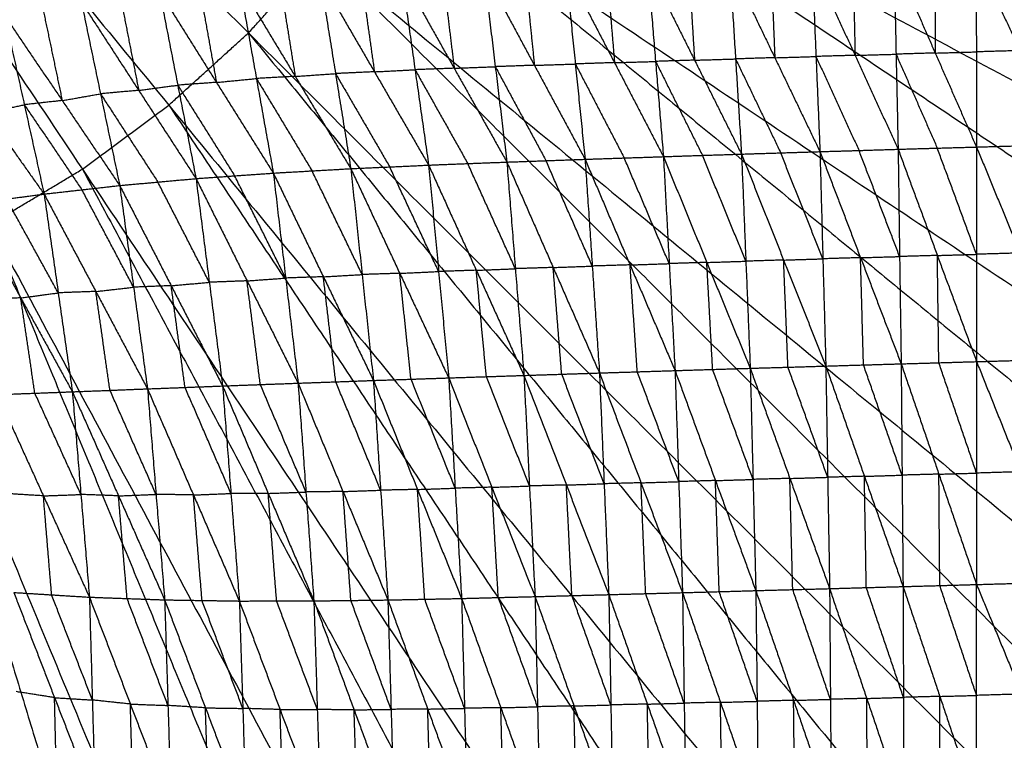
# Model space of a CAD drawing. Header units: millimetres. Extents: x -106 to 110, y -96 to 120.
# Tile 561 of 656: x 8 to 20, y -6 to 3. Entities that reach past the tile are written whole.
import ezdxf

# ---------------------------------------------------------------- set-up
doc = ezdxf.new("R2010")
doc.units = ezdxf.units.MM
doc.header["$MEASUREMENT"] = 0
doc.layers.add('Default', color=7, linetype='Continuous', true_color=0x000000)

msp = doc.modelspace()

# ---------------------------------------------------------------- linework, layer by layer
at = {"layer": 'Default'}
for points in [[(1.819, 11.955, 3.722), (5.688, -0.798, 3.735), (9.557, -13.552, 3.749)], [(1.819, 11.955, 3.722), (6.919, -0.358, 3.735), (12.02, -12.671, 3.749)], [(1.819, 11.955, 3.722), (8.102, 0.202, 3.735), (14.384, -11.552, 3.749)], [(1.819, 11.955, 3.722), (9.224, 0.874, 3.735), (16.628, -10.207, 3.749)], [(1.819, 11.955, 3.722), (10.274, 1.653, 3.735), (18.729, -8.649, 3.749)], [(1.819, 11.955, 3.722), (11.243, 2.531, 3.735), (20.667, -6.893, 3.749)], [(1.819, 11.955, 3.722), (12.121, 3.501, 3.735), (22.424, -4.954, 3.749)], [(1.819, 11.955, 3.722), (12.901, 4.551, 3.735), (23.982, -2.853, 3.749)], [(1.819, 11.955, 3.722), (13.573, 5.673, 3.735), (25.327, -0.61, 3.749)], [(1.819, 11.955, 3.722), (14.132, 6.855, 3.735), (26.445, 1.755, 3.749)], [(14.132, 6.855, 3.735), (20.009, 3.714, 3.742), (25.886, 0.573, 3.749)], [(13.573, 5.673, 3.735), (19.114, 1.971, 3.742), (24.654, -1.732, 3.749)], [(12.901, 4.551, 3.735), (18.052, 0.324, 3.742), (23.203, -3.904, 3.749)], [(11.243, 2.531, 3.735), (11.682, 3.016, 3.735), (12.121, 3.501, 3.735)], [(12.121, 3.501, 3.735), (16.833, -1.211, 3.742), (21.545, -5.923, 3.749)], [(16.594, 3.357, 0.005), (16.63, 2.778, -0.475), (16.666, 2.199, -0.955)], [(17.093, 3.371, 0.005), (17.165, 2.214, -0.954), (17.237, 1.057, -1.914)], [(17.093, 3.371, 0.005), (17.642, 2.229, -0.952), (18.191, 1.087, -1.91)], [(17.594, 3.386, 0.006), (17.618, 2.807, -0.473), (17.642, 2.229, -0.952)], [(18.094, 3.4, 0.006), (18.142, 2.244, -0.952), (18.191, 1.087, -1.91)], [(18.094, 3.4, 0.006), (18.618, 2.258, -0.95), (19.141, 1.116, -1.906)], [(18.592, 3.414, 0.007), (18.605, 2.836, -0.471), (18.618, 2.258, -0.95)], [(19.091, 3.429, 0.008), (19.116, 2.272, -0.949), (19.141, 1.116, -1.906)], [(19.091, 3.429, 0.008), (19.592, 2.286, -0.947), (20.094, 1.143, -1.903)], [(19.591, 3.443, 0.008), (19.591, 2.864, -0.47), (19.592, 2.286, -0.947)], [(20.091, 3.457, 0.009), (20.092, 2.3, -0.947), (20.094, 1.143, -1.903)], [(20.091, 3.457, 0.009), (20.623, 2.315, -0.946), (21.154, 1.174, -1.9)], [(13.103, 3.242, 0.002), (13.268, 2.083, -0.952), (13.433, 0.923, -1.905)], [(13.103, 3.242, 0.002), (13.744, 2.101, -0.956), (14.384, 0.96, -1.913)], [(13.603, 3.261, 0.002), (13.673, 2.681, -0.477), (13.744, 2.101, -0.956)], [(14.103, 3.28, 0.003), (14.244, 2.12, -0.955), (14.384, 0.96, -1.913)], [(14.103, 3.28, 0.003), (14.719, 2.137, -0.957), (15.335, 0.994, -1.916)], [(14.6, 3.296, 0.003), (14.66, 2.716, -0.477), (14.719, 2.137, -0.957)], [(15.098, 3.312, 0.003), (15.217, 2.153, -0.956), (15.335, 0.994, -1.916)], [(15.098, 3.312, 0.003), (15.693, 2.169, -0.956), (16.288, 1.026, -1.916)], [(15.597, 3.327, 0.004), (15.645, 2.748, -0.476), (15.693, 2.169, -0.956)], [(16.096, 3.342, 0.004), (16.192, 2.184, -0.956), (16.288, 1.026, -1.916)], [(16.096, 3.342, 0.004), (16.666, 2.199, -0.955), (17.237, 1.057, -1.914)], [(11.134, 3.125, 0.001), (11.339, 1.976, -0.936), (11.545, 0.826, -1.872)], [(11.134, 3.125, 0.001), (11.811, 2.002, -0.946), (12.487, 0.88, -1.892)], [(11.624, 3.159, 0.001), (11.718, 2.581, -0.472), (11.811, 2.002, -0.946)], [(12.115, 3.193, 0.001), (12.301, 2.036, -0.945), (12.487, 0.88, -1.892)], [(12.115, 3.193, 0.001), (12.774, 2.058, -0.952), (13.433, 0.923, -1.905)], [(12.609, 3.218, 0.001), (12.692, 2.638, -0.475), (12.774, 2.058, -0.952)], [(10.161, 3.032, 0), (10.383, 1.895, -0.921), (10.605, 0.759, -1.843)], [(10.161, 3.032, 0), (10.853, 1.929, -0.936), (11.545, 0.826, -1.872)], [(10.648, 3.079, 0), (10.75, 2.504, -0.468), (10.853, 1.929, -0.936)], [(9.211, 2.906, 0), (9.444, 1.79, -0.902), (9.677, 0.675, -1.803)], [(9.211, 2.906, 0), (9.908, 1.832, -0.921), (10.605, 0.759, -1.843)], [(9.686, 2.969, 0), (9.797, 2.4, -0.461), (9.908, 1.832, -0.921)], [(8.744, 2.824, -0.001), (8.861, 2.266, -0.451), (8.978, 1.708, -0.902)], [(8.278, 2.742, -0.001), (8.518, 1.657, -0.875), (8.758, 0.571, -1.75)], [(8.278, 2.742, -0.001), (8.978, 1.708, -0.902), (9.677, 0.675, -1.803)], [(7.361, 2.543, -0.001), (8.06, 1.557, -0.875), (8.758, 0.571, -1.75)], [(10.274, 1.653, 3.735), (10.759, 2.092, 3.735), (11.243, 2.531, 3.735)], [(11.243, 2.531, 3.735), (15.471, -2.62, 3.742), (19.698, -7.771, 3.749)], [(19.592, 2.286, -0.947), (19.354, 2.279, -0.948), (19.116, 2.272, -0.949)], [(19.592, 2.286, -0.947), (19.842, 2.293, -0.947), (20.092, 2.3, -0.947)], [(20.623, 2.315, -0.946), (20.357, 2.308, -0.946), (20.092, 2.3, -0.947)], [(15.693, 2.169, -0.956), (15.455, 2.161, -0.956), (15.217, 2.153, -0.956)], [(15.693, 2.169, -0.956), (15.942, 2.176, -0.956), (16.192, 2.184, -0.956)], [(16.666, 2.199, -0.955), (16.429, 2.192, -0.955), (16.192, 2.184, -0.956)], [(16.192, 2.184, -0.956), (16.477, 1.613, -1.435), (16.762, 1.042, -1.915)], [(16.666, 2.199, -0.955), (16.916, 2.207, -0.954), (17.165, 2.214, -0.954)], [(17.642, 2.229, -0.952), (17.403, 2.222, -0.953), (17.165, 2.214, -0.954)], [(17.165, 2.214, -0.954), (17.439, 1.643, -1.433), (17.714, 1.072, -1.912)], [(17.642, 2.229, -0.952), (17.892, 2.236, -0.952), (18.142, 2.244, -0.952)], [(18.618, 2.258, -0.95), (18.38, 2.251, -0.951), (18.142, 2.244, -0.952)], [(18.142, 2.244, -0.952), (18.404, 1.672, -1.43), (18.666, 1.101, -1.908)], [(18.618, 2.258, -0.95), (18.867, 2.265, -0.949), (19.116, 2.272, -0.949)], [(19.116, 2.272, -0.949), (19.367, 1.701, -1.427), (19.617, 1.13, -1.904)], [(11.811, 2.002, -0.946), (12.056, 2.019, -0.946), (12.301, 2.036, -0.945)], [(12.774, 2.058, -0.952), (12.538, 2.047, -0.949), (12.301, 2.036, -0.945)], [(12.301, 2.036, -0.945), (12.631, 1.469, -1.422), (12.96, 0.901, -1.899)], [(12.774, 2.058, -0.952), (13.021, 2.07, -0.952), (13.268, 2.083, -0.952)], [(13.744, 2.101, -0.956), (13.506, 2.092, -0.954), (13.268, 2.083, -0.952)], [(13.268, 2.083, -0.952), (13.589, 1.512, -1.43), (13.909, 0.942, -1.909)], [(13.744, 2.101, -0.956), (13.994, 2.111, -0.955), (14.244, 2.12, -0.955)], [(14.719, 2.137, -0.957), (14.481, 2.128, -0.956), (14.244, 2.12, -0.955)], [(14.244, 2.12, -0.955), (14.552, 1.548, -1.435), (14.86, 0.977, -1.915)], [(14.719, 2.137, -0.957), (14.968, 2.145, -0.957), (15.217, 2.153, -0.956)], [(15.217, 2.153, -0.956), (15.514, 1.581, -1.436), (15.811, 1.01, -1.916)], [(10.853, 1.929, -0.936), (10.618, 1.912, -0.929), (10.383, 1.895, -0.921)], [(10.853, 1.929, -0.936), (11.096, 1.952, -0.936), (11.339, 1.976, -0.936)], [(11.811, 2.002, -0.946), (11.575, 1.989, -0.941), (11.339, 1.976, -0.936)], [(11.339, 1.976, -0.936), (11.678, 1.414, -1.409), (12.016, 0.853, -1.882)], [(9.908, 1.832, -0.921), (9.676, 1.811, -0.912), (9.444, 1.79, -0.902)], [(9.908, 1.832, -0.921), (10.145, 1.864, -0.921), (10.383, 1.895, -0.921)], [(10.383, 1.895, -0.921), (10.729, 1.344, -1.389), (11.075, 0.793, -1.857)], [(8.978, 1.708, -0.902), (8.748, 1.683, -0.889), (8.518, 1.657, -0.875)], [(8.978, 1.708, -0.902), (9.211, 1.749, -0.902), (9.444, 1.79, -0.902)], [(9.444, 1.79, -0.902), (9.792, 1.254, -1.362), (10.141, 0.717, -1.823)], [(8.06, 1.557, -0.875), (8.289, 1.607, -0.875), (8.518, 1.657, -0.875)], [(8.518, 1.657, -0.875), (8.868, 1.14, -1.326), (9.218, 0.623, -1.776)], [(9.224, 0.874, 3.735), (9.749, 1.264, 3.735), (10.274, 1.653, 3.735)], [(10.274, 1.653, 3.735), (13.976, -3.888, 3.742), (17.678, -9.428, 3.749)], [(17.237, 1.057, -1.914), (17.714, 1.072, -1.912), (18.191, 1.087, -1.91)], [(18.191, 1.087, -1.91), (18.666, 1.101, -1.908), (19.141, 1.116, -1.906)], [(18.191, 1.087, -1.91), (18.226, -0.217, -2.412), (18.262, -1.521, -2.913)], [(18.191, 1.087, -1.91), (18.684, -0.203, -2.408), (19.178, -1.494, -2.905)], [(19.159, -0.189, -2.406), (18.913, 0.456, -2.157), (18.666, 1.101, -1.908)], [(19.141, 1.116, -1.906), (19.617, 1.13, -1.904), (20.094, 1.143, -1.903)], [(19.141, 1.116, -1.906), (19.159, -0.189, -2.406), (19.178, -1.494, -2.905)], [(19.141, 1.116, -1.906), (19.618, -0.176, -2.403), (20.095, -1.467, -2.9)], [(20.094, -0.162, -2.401), (19.856, 0.484, -2.153), (19.617, 1.13, -1.904)], [(20.094, 1.143, -1.903), (20.624, 1.159, -1.902), (21.154, 1.174, -1.9)], [(20.094, 1.143, -1.903), (20.094, -0.162, -2.401), (20.095, -1.467, -2.9)], [(20.094, 1.143, -1.903), (20.625, -0.147, -2.4), (21.156, -1.437, -2.897)], [(13.433, 0.923, -1.905), (13.909, 0.942, -1.909), (14.384, 0.96, -1.913)], [(14.384, 0.96, -1.913), (14.86, 0.977, -1.915), (15.335, 0.994, -1.916)], [(14.384, 0.96, -1.913), (14.488, -0.337, -2.422), (14.592, -1.635, -2.931)], [(14.384, 0.96, -1.913), (14.947, -0.322, -2.422), (15.51, -1.605, -2.931)], [(15.423, -0.305, -2.424), (15.141, 0.336, -2.169), (14.86, 0.977, -1.915)], [(15.335, 0.994, -1.916), (15.811, 1.01, -1.916), (16.288, 1.026, -1.916)], [(15.335, 0.994, -1.916), (15.423, -0.305, -2.424), (15.51, -1.605, -2.931)], [(15.335, 0.994, -1.916), (15.882, -0.291, -2.422), (16.429, -1.576, -2.928)], [(16.358, -0.275, -2.422), (16.085, 0.367, -2.169), (15.811, 1.01, -1.916)], [(16.288, 1.026, -1.916), (16.762, 1.042, -1.915), (17.237, 1.057, -1.914)], [(16.288, 1.026, -1.916), (16.358, -0.275, -2.422), (16.429, -1.576, -2.928)], [(16.288, 1.026, -1.916), (16.815, -0.261, -2.419), (17.343, -1.548, -2.921)], [(17.29, -0.246, -2.417), (17.026, 0.398, -2.166), (16.762, 1.042, -1.915)], [(17.237, 1.057, -1.914), (17.29, -0.246, -2.417), (17.343, -1.548, -2.921)], [(17.237, 1.057, -1.914), (17.749, -0.232, -2.413), (18.262, -1.521, -2.913)], [(18.226, -0.217, -2.412), (17.97, 0.427, -2.162), (17.714, 1.072, -1.912)], [(8.102, 0.202, 3.735), (8.663, 0.538, 3.735), (9.224, 0.874, 3.735)], [(9.224, 0.874, 3.735), (12.365, -5.003, 3.742), (15.506, -10.88, 3.749)], [(11.545, 0.826, -1.872), (12.016, 0.853, -1.882), (12.487, 0.88, -1.892)], [(12.625, -0.408, -2.399), (12.32, 0.222, -2.141), (12.016, 0.853, -1.882)], [(12.487, 0.88, -1.892), (12.96, 0.901, -1.899), (13.433, 0.923, -1.905)], [(12.487, 0.88, -1.892), (12.625, -0.408, -2.399), (12.762, -1.696, -2.907)], [(12.487, 0.88, -1.892), (13.082, -0.393, -2.408), (13.677, -1.665, -2.923)], [(13.555, -0.371, -2.414), (13.258, 0.265, -2.156), (12.96, 0.901, -1.899)], [(13.433, 0.923, -1.905), (13.555, -0.371, -2.414), (13.677, -1.665, -2.923)], [(13.433, 0.923, -1.905), (14.013, -0.356, -2.418), (14.592, -1.635, -2.931)], [(14.488, -0.337, -2.422), (14.199, 0.302, -2.165), (13.909, 0.942, -1.909)], [(9.677, 0.675, -1.803), (10.141, 0.717, -1.823), (10.605, 0.759, -1.843)], [(10.605, 0.759, -1.843), (11.075, 0.793, -1.857), (11.545, 0.826, -1.872)], [(10.605, 0.759, -1.843), (10.767, -0.502, -2.341), (10.928, -1.763, -2.84)], [(10.605, 0.759, -1.843), (11.225, -0.485, -2.361), (11.846, -1.729, -2.88)], [(11.695, -0.451, -2.376), (11.385, 0.171, -2.116), (11.075, 0.793, -1.857)], [(11.545, 0.826, -1.872), (11.695, -0.451, -2.376), (11.846, -1.729, -2.88)], [(11.545, 0.826, -1.872), (12.153, -0.435, -2.389), (12.762, -1.696, -2.907)], [(8.758, 0.571, -1.75), (9.218, 0.623, -1.776), (9.677, 0.675, -1.803)], [(9.846, -0.562, -2.293), (9.532, 0.031, -2.035), (9.218, 0.623, -1.776)], [(9.677, 0.675, -1.803), (9.846, -0.562, -2.293), (10.015, -1.798, -2.783)], [(9.677, 0.675, -1.803), (10.303, -0.544, -2.321), (10.928, -1.763, -2.84)], [(10.767, -0.502, -2.341), (10.454, 0.107, -2.082), (10.141, 0.717, -1.823)], [(7.847, 0.45, -1.683), (8.302, 0.51, -1.717), (8.758, 0.571, -1.75)], [(8.93, -0.631, -2.228), (8.616, -0.06, -1.972), (8.302, 0.51, -1.717)], [(8.758, 0.571, -1.75), (8.93, -0.631, -2.228), (9.102, -1.834, -2.705)], [(8.758, 0.571, -1.75), (9.387, -0.614, -2.266), (10.015, -1.798, -2.783)], [(7.847, 0.45, -1.683), (8.474, -0.692, -2.194), (9.102, -1.834, -2.705)], [(8.102, 0.202, 3.735), (10.652, -5.955, 3.742), (13.202, -12.111, 3.749)], [(17.749, -0.232, -2.413), (17.52, -0.239, -2.415), (17.29, -0.246, -2.417)], [(17.749, -0.232, -2.413), (17.988, -0.224, -2.412), (18.226, -0.217, -2.412)], [(17.802, -1.535, -2.917), (17.776, -0.883, -2.665), (17.749, -0.232, -2.413)], [(18.684, -0.203, -2.408), (18.455, -0.21, -2.41), (18.226, -0.217, -2.412)], [(18.684, -0.203, -2.408), (18.922, -0.196, -2.407), (19.159, -0.189, -2.406)], [(18.72, -1.507, -2.909), (18.702, -0.855, -2.658), (18.684, -0.203, -2.408)], [(19.618, -0.176, -2.403), (19.389, -0.183, -2.404), (19.159, -0.189, -2.406)], [(19.618, -0.176, -2.403), (19.856, -0.169, -2.402), (20.094, -0.162, -2.401)], [(19.636, -1.481, -2.903), (19.627, -0.828, -2.653), (19.618, -0.176, -2.403)], [(20.625, -0.147, -2.4), (20.359, -0.154, -2.4), (20.094, -0.162, -2.401)], [(6.919, -0.358, 3.735), (8.854, -6.734, 3.742), (10.788, -13.111, 3.749)], [(14.013, -0.356, -2.418), (13.784, -0.364, -2.416), (13.555, -0.371, -2.414)], [(14.013, -0.356, -2.418), (14.251, -0.347, -2.42), (14.488, -0.337, -2.422)], [(14.135, -1.65, -2.927), (14.074, -1.003, -2.672), (14.013, -0.356, -2.418)], [(14.947, -0.322, -2.422), (14.718, -0.33, -2.422), (14.488, -0.337, -2.422)], [(14.947, -0.322, -2.422), (15.185, -0.314, -2.423), (15.423, -0.305, -2.424)], [(15.051, -1.62, -2.931), (14.999, -0.971, -2.677), (14.947, -0.322, -2.422)], [(15.882, -0.291, -2.422), (15.652, -0.298, -2.423), (15.423, -0.305, -2.424)], [(15.882, -0.291, -2.422), (16.12, -0.283, -2.422), (16.358, -0.275, -2.422)], [(15.97, -1.591, -2.93), (15.926, -0.941, -2.676), (15.882, -0.291, -2.422)], [(16.815, -0.261, -2.419), (16.587, -0.268, -2.42), (16.358, -0.275, -2.422)], [(16.815, -0.261, -2.419), (17.053, -0.253, -2.418), (17.29, -0.246, -2.417)], [(16.886, -1.562, -2.924), (16.851, -0.912, -2.671), (16.815, -0.261, -2.419)], [(11.225, -0.485, -2.361), (11.46, -0.468, -2.369), (11.695, -0.451, -2.376)], [(12.153, -0.435, -2.389), (11.924, -0.443, -2.383), (11.695, -0.451, -2.376)], [(12.153, -0.435, -2.389), (12.389, -0.422, -2.394), (12.625, -0.408, -2.399)], [(12.304, -1.713, -2.893), (12.229, -1.074, -2.641), (12.153, -0.435, -2.389)], [(13.082, -0.393, -2.408), (12.853, -0.401, -2.404), (12.625, -0.408, -2.399)], [(13.082, -0.393, -2.408), (13.319, -0.382, -2.411), (13.555, -0.371, -2.414)], [(13.219, -1.681, -2.915), (13.151, -1.037, -2.661), (13.082, -0.393, -2.408)], [(9.387, -0.614, -2.266), (9.616, -0.588, -2.28), (9.846, -0.562, -2.293)], [(10.303, -0.544, -2.321), (10.074, -0.553, -2.307), (9.846, -0.562, -2.293)], [(10.303, -0.544, -2.321), (10.535, -0.523, -2.331), (10.767, -0.502, -2.341)], [(10.472, -1.781, -2.811), (10.387, -1.162, -2.566), (10.303, -0.544, -2.321)], [(11.225, -0.485, -2.361), (10.996, -0.494, -2.351), (10.767, -0.502, -2.341)], [(11.387, -1.746, -2.86), (11.306, -1.115, -2.611), (11.225, -0.485, -2.361)], [(8.474, -0.692, -2.194), (8.246, -0.701, -2.169), (8.018, -0.709, -2.144)], [(8.474, -0.692, -2.194), (8.702, -0.662, -2.211), (8.93, -0.631, -2.228)], [(8.646, -1.851, -2.655), (8.56, -1.272, -2.425), (8.474, -0.692, -2.194)], [(9.387, -0.614, -2.266), (9.158, -0.622, -2.247), (8.93, -0.631, -2.228)], [(9.559, -1.816, -2.744), (9.473, -1.215, -2.505), (9.387, -0.614, -2.266)], [(16.429, -1.576, -2.928), (16.886, -1.562, -2.924), (17.343, -1.548, -2.921)], [(17.343, -1.548, -2.921), (17.802, -1.535, -2.917), (18.262, -1.521, -2.913)], [(17.343, -1.548, -2.921), (17.377, -2.9, -3.036), (17.411, -4.252, -3.151)], [(17.343, -1.548, -2.921), (17.825, -2.888, -3.031), (18.308, -4.228, -3.14)], [(18.285, -2.874, -3.027), (18.044, -2.204, -2.972), (17.802, -1.535, -2.917)], [(18.262, -1.521, -2.913), (18.72, -1.507, -2.909), (19.178, -1.494, -2.905)], [(18.262, -1.521, -2.913), (18.285, -2.874, -3.027), (18.308, -4.228, -3.14)], [(18.262, -1.521, -2.913), (18.731, -2.862, -3.022), (19.201, -4.203, -3.13)], [(19.189, -2.848, -3.018), (18.955, -2.178, -2.964), (18.72, -1.507, -2.909)], [(19.178, -1.494, -2.905), (19.636, -1.481, -2.903), (20.095, -1.467, -2.9)], [(19.178, -1.494, -2.905), (19.189, -2.848, -3.018), (19.201, -4.203, -3.13)], [(19.178, -1.494, -2.905), (19.637, -2.836, -3.014), (20.095, -4.178, -3.123)], [(20.095, -2.823, -3.011), (19.866, -2.152, -2.957), (19.636, -1.481, -2.903)], [(20.095, -1.467, -2.9), (20.625, -1.452, -2.898), (21.156, -1.437, -2.897)], [(20.095, -1.467, -2.9), (20.095, -2.823, -3.011), (20.095, -4.178, -3.123)], [(20.095, -1.467, -2.9), (20.632, -2.807, -3.01), (21.168, -4.147, -3.12)], [(12.762, -1.696, -2.907), (13.219, -1.681, -2.915), (13.677, -1.665, -2.923)], [(13.677, -1.665, -2.923), (14.135, -1.65, -2.927), (14.592, -1.635, -2.931)], [(13.677, -1.665, -2.923), (13.756, -3.006, -3.045), (13.834, -4.348, -3.166)], [(13.677, -1.665, -2.923), (14.202, -2.995, -3.047), (14.727, -4.325, -3.171)], [(14.659, -2.98, -3.051), (14.397, -2.315, -2.989), (14.135, -1.65, -2.927)], [(14.592, -1.635, -2.931), (15.051, -1.62, -2.931), (15.51, -1.605, -2.931)], [(14.592, -1.635, -2.931), (14.659, -2.98, -3.051), (14.727, -4.325, -3.171)], [(14.592, -1.635, -2.931), (15.108, -2.968, -3.049), (15.623, -4.301, -3.168)], [(15.567, -2.953, -3.05), (15.309, -2.286, -2.99), (15.051, -1.62, -2.931)], [(15.51, -1.605, -2.931), (15.97, -1.591, -2.93), (16.429, -1.576, -2.928)], [(15.51, -1.605, -2.931), (15.567, -2.953, -3.05), (15.623, -4.301, -3.168)], [(15.51, -1.605, -2.931), (16.015, -2.941, -3.046), (16.52, -4.277, -3.161)], [(16.474, -2.927, -3.044), (16.222, -2.259, -2.987), (15.97, -1.591, -2.93)], [(16.429, -1.576, -2.928), (16.474, -2.927, -3.044), (16.52, -4.277, -3.161)], [(16.429, -1.576, -2.928), (16.92, -2.914, -3.039), (17.411, -4.252, -3.151)], [(17.377, -2.9, -3.036), (17.132, -2.231, -2.98), (16.886, -1.562, -2.924)], [(10.015, -1.798, -2.783), (10.472, -1.781, -2.811), (10.928, -1.763, -2.84)], [(11.03, -3.071, -2.963), (10.751, -2.426, -2.887), (10.472, -1.781, -2.811)], [(10.928, -1.763, -2.84), (11.387, -1.746, -2.86), (11.846, -1.729, -2.88)], [(10.928, -1.763, -2.84), (11.03, -3.071, -2.963), (11.132, -4.379, -3.086)], [(10.928, -1.763, -2.84), (11.483, -3.07, -2.983), (12.038, -4.377, -3.126)], [(11.942, -3.053, -3.003), (11.665, -2.4, -2.932), (11.387, -1.746, -2.86)], [(11.846, -1.729, -2.88), (12.304, -1.713, -2.893), (12.762, -1.696, -2.907)], [(11.846, -1.729, -2.88), (11.942, -3.053, -3.003), (12.038, -4.377, -3.126)], [(11.846, -1.729, -2.88), (12.392, -3.047, -3.016), (12.938, -4.366, -3.152)], [(12.85, -3.031, -3.03), (12.577, -2.372, -2.962), (12.304, -1.713, -2.893)], [(12.762, -1.696, -2.907), (12.85, -3.031, -3.03), (12.938, -4.366, -3.152)], [(12.762, -1.696, -2.907), (13.298, -3.022, -3.037), (13.834, -4.348, -3.166)], [(13.756, -3.006, -3.045), (13.488, -2.344, -2.98), (13.219, -1.681, -2.915)], [(8.19, -1.868, -2.605), (8.646, -1.851, -2.655), (9.102, -1.834, -2.705)], [(8.19, -1.868, -2.605), (8.75, -3.1, -2.775), (9.309, -4.332, -2.945)], [(9.206, -3.083, -2.825), (8.926, -2.467, -2.74), (8.646, -1.851, -2.655)], [(9.102, -1.834, -2.705), (9.559, -1.816, -2.744), (10.015, -1.798, -2.783)], [(9.102, -1.834, -2.705), (9.206, -3.083, -2.825), (9.309, -4.332, -2.945)], [(9.102, -1.834, -2.705), (9.663, -3.1, -2.866), (10.224, -4.365, -3.027)], [(10.119, -3.082, -2.905), (9.839, -2.449, -2.824), (9.559, -1.816, -2.744)], [(10.015, -1.798, -2.783), (10.119, -3.082, -2.905), (10.224, -4.365, -3.027)], [(10.015, -1.798, -2.783), (10.574, -3.089, -2.934), (11.132, -4.379, -3.086)], [(18.731, -2.862, -3.022), (18.508, -2.868, -3.024), (18.285, -2.874, -3.027)], [(18.731, -2.862, -3.022), (18.96, -2.855, -3.02), (19.189, -2.848, -3.018)], [(18.754, -4.215, -3.135), (18.743, -3.539, -3.079), (18.731, -2.862, -3.022)], [(19.637, -2.836, -3.014), (19.413, -2.842, -3.016), (19.189, -2.848, -3.018)], [(19.637, -2.836, -3.014), (19.866, -2.829, -3.013), (20.095, -2.823, -3.011)], [(19.648, -4.191, -3.127), (19.642, -3.513, -3.07), (19.637, -2.836, -3.014)], [(20.632, -2.807, -3.01), (20.363, -2.815, -3.01), (20.095, -2.823, -3.011)], [(14.202, -2.995, -3.047), (14.431, -2.988, -3.049), (14.659, -2.98, -3.051)], [(15.108, -2.968, -3.049), (14.884, -2.974, -3.05), (14.659, -2.98, -3.051)], [(15.108, -2.968, -3.049), (15.337, -2.96, -3.05), (15.567, -2.953, -3.05)], [(15.175, -4.313, -3.169), (15.141, -3.64, -3.109), (15.108, -2.968, -3.049)], [(16.015, -2.941, -3.046), (15.791, -2.947, -3.048), (15.567, -2.953, -3.05)], [(16.015, -2.941, -3.046), (16.245, -2.934, -3.045), (16.474, -2.927, -3.044)], [(16.072, -4.289, -3.165), (16.043, -3.615, -3.105), (16.015, -2.941, -3.046)], [(16.92, -2.914, -3.039), (16.697, -2.92, -3.042), (16.474, -2.927, -3.044)], [(16.92, -2.914, -3.039), (17.149, -2.907, -3.038), (17.377, -2.9, -3.036)], [(16.966, -4.265, -3.156), (16.943, -3.589, -3.098), (16.92, -2.914, -3.039)], [(17.825, -2.888, -3.031), (17.601, -2.894, -3.033), (17.377, -2.9, -3.036)], [(17.825, -2.888, -3.031), (18.055, -2.881, -3.029), (18.285, -2.874, -3.027)], [(17.86, -4.24, -3.146), (17.842, -3.564, -3.088), (17.825, -2.888, -3.031)], [(8.75, -3.1, -2.775), (8.52, -3.086, -2.748), (8.29, -3.072, -2.722)], [(8.75, -3.1, -2.775), (8.978, -3.092, -2.8), (9.206, -3.083, -2.825)], [(8.85, -4.304, -2.892), (8.8, -3.702, -2.833), (8.75, -3.1, -2.775)], [(9.663, -3.1, -2.866), (9.434, -3.091, -2.845), (9.206, -3.083, -2.825)], [(9.663, -3.1, -2.866), (9.891, -3.091, -2.885), (10.119, -3.082, -2.905)], [(9.767, -4.349, -2.986), (9.715, -3.724, -2.926), (9.663, -3.1, -2.866)], [(10.574, -3.089, -2.934), (10.346, -3.085, -2.92), (10.119, -3.082, -2.905)], [(10.574, -3.089, -2.934), (10.802, -3.08, -2.949), (11.03, -3.071, -2.963)], [(10.678, -4.372, -3.056), (10.626, -3.73, -2.995), (10.574, -3.089, -2.934)], [(11.483, -3.07, -2.983), (11.257, -3.071, -2.973), (11.03, -3.071, -2.963)], [(11.483, -3.07, -2.983), (11.713, -3.062, -2.993), (11.942, -3.053, -3.003)], [(11.585, -4.378, -3.106), (11.534, -3.724, -3.045), (11.483, -3.07, -2.983)], [(12.392, -3.047, -3.016), (12.167, -3.05, -3.01), (11.942, -3.053, -3.003)], [(12.392, -3.047, -3.016), (12.621, -3.039, -3.023), (12.85, -3.031, -3.03)], [(12.488, -4.372, -3.139), (12.44, -3.71, -3.078), (12.392, -3.047, -3.016)], [(13.298, -3.022, -3.037), (13.074, -3.027, -3.033), (12.85, -3.031, -3.03)], [(13.298, -3.022, -3.037), (13.527, -3.014, -3.041), (13.756, -3.006, -3.045)], [(13.386, -4.357, -3.159), (13.342, -3.689, -3.098), (13.298, -3.022, -3.037)], [(14.202, -2.995, -3.047), (13.979, -3.001, -3.046), (13.756, -3.006, -3.045)], [(14.28, -4.336, -3.168), (14.241, -3.666, -3.108), (14.202, -2.995, -3.047)], [(19.201, -4.203, -3.13), (19.648, -4.191, -3.127), (20.095, -4.178, -3.123)], [(20.095, -4.178, -3.123), (20.632, -4.163, -3.121), (21.168, -4.147, -3.12)], [(20.095, -6.876, -2.817), (20.095, -5.527, -2.97), (20.095, -4.178, -3.123)], [(20.095, -4.178, -3.123), (20.644, -5.511, -2.969), (21.192, -6.844, -2.814)], [(8.39, -4.275, -2.838), (8.85, -4.304, -2.892), (9.309, -4.332, -2.945)], [(8.39, -4.275, -2.838), (8.885, -5.554, -2.741), (9.38, -6.833, -2.644)], [(9.345, -5.583, -2.794), (9.097, -4.943, -2.843), (8.85, -4.304, -2.892)], [(14.727, -4.325, -3.171), (15.175, -4.313, -3.169), (15.623, -4.301, -3.168)], [(15.623, -4.301, -3.168), (16.072, -4.289, -3.165), (16.52, -4.277, -3.161)], [(15.623, -4.301, -3.168), (15.649, -5.643, -3.011), (15.674, -6.986, -2.854)], [(15.623, -4.301, -3.168), (16.092, -5.633, -3.009), (16.561, -6.966, -2.849)], [(16.54, -5.621, -3.005), (16.306, -4.955, -3.085), (16.072, -4.289, -3.165)], [(16.52, -4.277, -3.161), (16.966, -4.265, -3.156), (17.411, -4.252, -3.151)], [(16.52, -4.277, -3.161), (16.54, -5.621, -3.005), (16.561, -6.966, -2.849)], [(16.52, -4.277, -3.161), (16.981, -5.611, -3.001), (17.442, -6.945, -2.841)], [(17.427, -5.599, -2.996), (17.196, -4.932, -3.076), (16.966, -4.265, -3.156)], [(17.411, -4.252, -3.151), (17.86, -4.24, -3.146), (18.308, -4.228, -3.14)], [(17.411, -4.252, -3.151), (17.427, -5.599, -2.996), (17.442, -6.945, -2.841)], [(17.411, -4.252, -3.151), (17.87, -5.587, -2.992), (18.328, -6.923, -2.832)], [(18.318, -5.575, -2.986), (18.089, -4.908, -3.066), (17.86, -4.24, -3.146)], [(18.308, -4.228, -3.14), (18.754, -4.215, -3.135), (19.201, -4.203, -3.13)], [(18.308, -4.228, -3.14), (18.318, -5.575, -2.986), (18.328, -6.923, -2.832)], [(18.308, -4.228, -3.14), (18.759, -5.564, -2.982), (19.211, -6.899, -2.824)], [(19.206, -5.551, -2.977), (18.98, -4.883, -3.056), (18.754, -4.215, -3.135)], [(19.201, -4.203, -3.13), (19.206, -5.551, -2.977), (19.211, -6.899, -2.824)], [(19.201, -4.203, -3.13), (19.648, -5.539, -2.974), (20.095, -6.876, -2.817)], [(20.095, -5.527, -2.97), (19.872, -4.859, -3.048), (19.648, -4.191, -3.127)], [(9.309, -4.332, -2.945), (9.345, -5.583, -2.794), (9.38, -6.833, -2.644)], [(9.309, -4.332, -2.945), (9.767, -4.349, -2.986), (10.224, -4.365, -3.027)], [(9.309, -4.332, -2.945), (9.807, -5.632, -2.832), (10.304, -6.933, -2.719)], [(10.264, -5.649, -2.873), (10.015, -4.999, -2.929), (9.767, -4.349, -2.986)], [(10.224, -4.365, -3.027), (10.264, -5.649, -2.873), (10.304, -6.933, -2.719)], [(10.224, -4.365, -3.027), (10.678, -4.372, -3.056), (11.132, -4.379, -3.086)], [(10.224, -4.365, -3.027), (10.72, -5.678, -2.9), (11.216, -6.991, -2.773)], [(11.174, -5.685, -2.929), (10.926, -5.028, -2.993), (10.678, -4.372, -3.056)], [(11.132, -4.379, -3.086), (11.585, -4.378, -3.106), (12.038, -4.377, -3.126)], [(11.132, -4.379, -3.086), (11.174, -5.685, -2.929), (11.216, -6.991, -2.773)], [(11.132, -4.379, -3.086), (11.627, -5.699, -2.948), (12.121, -7.02, -2.811)], [(12.08, -5.699, -2.969), (11.832, -5.038, -3.037), (11.585, -4.378, -3.106)], [(12.038, -4.377, -3.126), (12.488, -4.372, -3.139), (12.938, -4.366, -3.152)], [(12.038, -4.377, -3.126), (12.08, -5.699, -2.969), (12.121, -7.02, -2.811)], [(12.038, -4.377, -3.126), (12.527, -5.702, -2.981), (13.015, -7.028, -2.835)], [(12.977, -5.697, -2.994), (12.732, -5.034, -3.066), (12.488, -4.372, -3.139)], [(12.938, -4.366, -3.152), (13.386, -4.357, -3.159), (13.834, -4.348, -3.166)], [(12.938, -4.366, -3.152), (12.977, -5.697, -2.994), (13.015, -7.028, -2.835)], [(12.938, -4.366, -3.152), (13.422, -5.693, -3.001), (13.905, -7.02, -2.849)], [(13.87, -5.684, -3.008), (13.628, -5.02, -3.083), (13.386, -4.357, -3.159)], [(13.834, -4.348, -3.166), (14.28, -4.336, -3.168), (14.727, -4.325, -3.171)], [(13.834, -4.348, -3.166), (13.87, -5.684, -3.008), (13.905, -7.02, -2.849)], [(13.834, -4.348, -3.166), (14.311, -5.676, -3.01), (14.787, -7.005, -2.855)], [(14.757, -5.665, -3.013), (14.519, -5.001, -3.091), (14.28, -4.336, -3.168)], [(14.727, -4.325, -3.171), (14.757, -5.665, -3.013), (14.787, -7.005, -2.855)], [(14.727, -4.325, -3.171), (15.2, -5.655, -3.012), (15.674, -6.986, -2.854)], [(15.649, -5.643, -3.011), (15.412, -4.978, -3.09), (15.175, -4.313, -3.169)], [(8.885, -5.554, -2.741), (8.652, -5.518, -2.717), (8.42, -5.481, -2.693)], [(8.914, -6.76, -2.595), (8.9, -6.157, -2.668), (8.885, -5.554, -2.741)], [(8.885, -5.554, -2.741), (9.115, -5.569, -2.768), (9.345, -5.583, -2.794)], [(9.807, -5.632, -2.832), (9.576, -5.608, -2.813), (9.345, -5.583, -2.794)], [(16.092, -5.633, -3.009), (16.316, -5.627, -3.007), (16.54, -5.621, -3.005)], [(16.981, -5.611, -3.001), (16.761, -5.616, -3.003), (16.54, -5.621, -3.005)], [(16.981, -5.611, -3.001), (17.204, -5.605, -2.999), (17.427, -5.599, -2.996)], [(17.001, -6.955, -2.845), (16.991, -6.283, -2.923), (16.981, -5.611, -3.001)], [(17.87, -5.587, -2.992), (17.648, -5.593, -2.994), (17.427, -5.599, -2.996)], [(17.87, -5.587, -2.992), (18.094, -5.581, -2.989), (18.318, -5.575, -2.986)], [(17.885, -6.934, -2.837), (17.878, -6.261, -2.914), (17.87, -5.587, -2.992)], [(18.759, -5.564, -2.982), (18.539, -5.569, -2.984), (18.318, -5.575, -2.986)], [(18.759, -5.564, -2.982), (18.983, -5.557, -2.979), (19.206, -5.551, -2.977)], [(18.77, -6.911, -2.828), (18.764, -6.237, -2.905), (18.759, -5.564, -2.982)], [(19.648, -5.539, -2.974), (19.427, -5.545, -2.975), (19.206, -5.551, -2.977)], [(19.648, -5.539, -2.974), (19.872, -5.533, -2.972), (20.095, -5.527, -2.97)], [(19.653, -6.888, -2.82), (19.65, -6.213, -2.897), (19.648, -5.539, -2.974)], [(20.644, -5.511, -2.969), (20.37, -5.519, -2.969), (20.095, -5.527, -2.97)], [(9.842, -6.883, -2.681), (9.824, -6.258, -2.756), (9.807, -5.632, -2.832)], [(9.807, -5.632, -2.832), (10.035, -5.641, -2.852), (10.264, -5.649, -2.873)], [(10.72, -5.678, -2.9), (10.492, -5.664, -2.886), (10.264, -5.649, -2.873)], [(10.76, -6.962, -2.746), (10.74, -6.32, -2.823), (10.72, -5.678, -2.9)], [(10.72, -5.678, -2.9), (10.947, -5.682, -2.915), (11.174, -5.685, -2.929)], [(11.627, -5.699, -2.948), (11.4, -5.692, -2.939), (11.174, -5.685, -2.929)], [(11.669, -7.006, -2.792), (11.648, -6.353, -2.87), (11.627, -5.699, -2.948)], [(11.627, -5.699, -2.948), (11.853, -5.699, -2.958), (12.08, -5.699, -2.969)], [(12.527, -5.702, -2.981), (12.303, -5.701, -2.975), (12.08, -5.699, -2.969)], [(12.527, -5.702, -2.981), (12.752, -5.7, -2.987), (12.977, -5.697, -2.994)], [(12.568, -7.024, -2.823), (12.548, -6.363, -2.902), (12.527, -5.702, -2.981)], [(13.422, -5.693, -3.001), (13.199, -5.695, -2.997), (12.977, -5.697, -2.994)], [(13.422, -5.693, -3.001), (13.646, -5.689, -3.004), (13.87, -5.684, -3.008)], [(13.46, -7.024, -2.842), (13.441, -6.359, -2.922), (13.422, -5.693, -3.001)], [(14.311, -5.676, -3.01), (14.09, -5.68, -3.009), (13.87, -5.684, -3.008)], [(14.311, -5.676, -3.01), (14.534, -5.671, -3.012), (14.757, -5.665, -3.013)], [(14.346, -7.013, -2.852), (14.329, -6.344, -2.931), (14.311, -5.676, -3.01)], [(15.2, -5.655, -3.012), (14.979, -5.66, -3.013), (14.757, -5.665, -3.013)], [(15.2, -5.655, -3.012), (15.425, -5.649, -3.012), (15.649, -5.643, -3.011)], [(15.231, -6.995, -2.854), (15.216, -6.325, -2.933), (15.2, -5.655, -3.012)], [(16.092, -5.633, -3.009), (15.87, -5.638, -3.01), (15.649, -5.643, -3.011)], [(16.117, -6.976, -2.851), (16.105, -6.304, -2.93), (16.092, -5.633, -3.009)]]:
    msp.add_open_spline(points, degree=2, dxfattribs=at)

doc.saveas('drawing.dxf')
